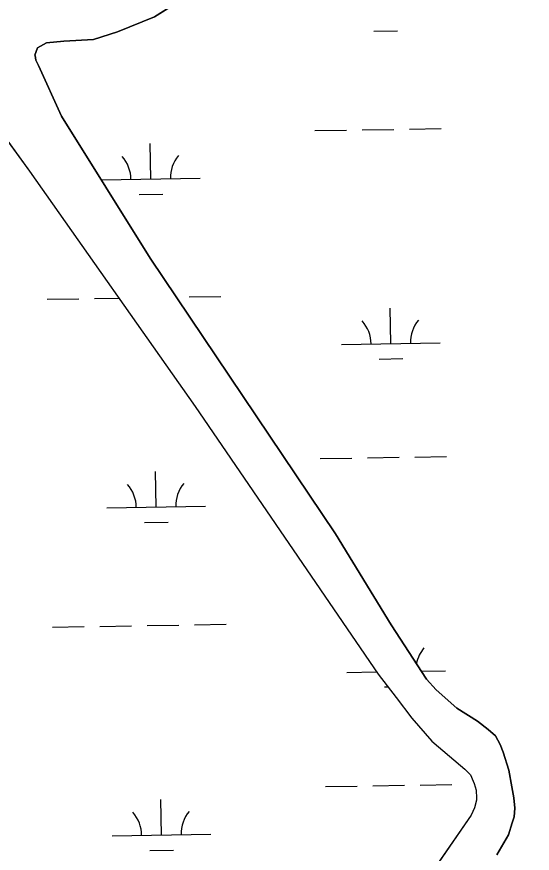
# Model space of a CAD drawing. Extents: x 3855477 to 3893699, y 299188 to 325115.
# Drawn here: x 3860076 to 3860598, y 320175 to 321023 of the extents above; entities that cross this region are included whole.
import ezdxf

# ---------------------------------------------------------------- set-up
doc = ezdxf.new("R2010")
doc.units = 0
for name, color, linetype in [('V-GRID-MAJR', 7, 'Continuous'), ('V-TOPO-SHOR', 7, 'Continuous'), ('V-WETL-SWMP', 7, 'Continuous')]:
    doc.layers.add(name, color=color, linetype=linetype)

msp = doc.modelspace()

# ---------------------------------------------------------------- linework, layer by layer
at = {"layer": 'V-GRID-MAJR'}
msp.add_spline([(3859493.37, 319766.96), (3864801.73, 319851.51), (3870110.07, 319936.83), (3875418.41, 320022.92), (3880726.72, 320109.79), (3886035.03, 320197.43), (3891343.33, 320285.84)], degree=3, dxfattribs=at)
at = {"layer": 'V-TOPO-SHOR'}
for points in [[(3860285.91, 321067.52), (3860215.58, 321022.91), (3860178.36, 321007.94), (3860153.73, 321000.23), (3860123.9, 320998.3), (3860106.11, 320996.83), (3860097.19, 320991.64), (3860094.53, 320984.33), (3860094.65, 320983.7)], [(3859994.56, 320994.14), (3860006.13, 320980.56), (3860089.21, 320866.6), (3860256.88, 320627.69), (3860442.16, 320356.25), (3860460.34, 320332.61), (3860476.44, 320311.6), (3860496.72, 320288.47), (3860514.42, 320273.21), (3860530.04, 320260.05), (3860535.77, 320254.26), (3860538.35, 320247.97), (3860539.38, 320245.35), (3860541.44, 320238.54), (3860541.92, 320230.69), (3860541.91, 320228.6), (3860539.77, 320220.76), (3860536.59, 320213.46), (3860495.47, 320154.04), (3860387.42, 320002.41), (3860350.52, 319949.25)], [(3860094.65, 320983.7), (3860095.55, 320979.1), (3860098.14, 320973.85), (3860121.4, 320922.46), (3860211.12, 320778.13), (3860398.97, 320498.83), (3860455.49, 320406.46), (3860491.29, 320351.34), (3860501.17, 320340.3), (3860521.99, 320321.88), (3860542.84, 320308.69), (3860553.78, 320300.26), (3860561.07, 320293.95), (3860565.73, 320285.03), (3860568.83, 320277.17), (3860574.48, 320258.83), (3860577.53, 320242.07), (3860579.56, 320231.08), (3860580.55, 320220.61), (3860579.98, 320211.72), (3860577.85, 320205.45), (3860574.13, 320193.44), (3860562.51, 320173.1)]]:
    msp.add_lwpolyline(points, dxfattribs=at)
at = {"layer": 'V-WETL-SWMP'}
for p, q in [((3860215.58, 321022.91), (3860285.91, 321067.52)), ((3860178.36, 321007.94), (3860215.58, 321022.91)), ((3860437.87, 321008.6), (3860461.87, 321008.99)), ((3860123.9, 320998.3), (3860153.73, 321000.23)), ((3860153.73, 321000.23), (3860178.36, 321007.94)), ((3860094.53, 320984.33), (3860097.19, 320991.64)), ((3860097.19, 320991.64), (3860106.11, 320996.82)), ((3860106.11, 320996.82), (3860123.9, 320998.3)), ((3860094.66, 320983.7), (3860094.53, 320984.33)), ((3860095.55, 320979.1), (3860094.66, 320983.7)), ((3860006.13, 320980.56), (3860089.21, 320866.6)), ((3860098.14, 320973.85), (3860095.55, 320979.1)), ((3860121.4, 320922.46), (3860098.14, 320973.85)), ((3860211.12, 320778.13), (3860121.4, 320922.46)), ((3860378.1, 320907.61), (3860410.09, 320908.13)), ((3860426.09, 320908.39), (3860458.09, 320908.91)), ((3860474.09, 320909.18), (3860506.08, 320909.7)), ((3860211.81, 320858.47), (3860211.23, 320894.46)), ((3860089.21, 320866.6), (3860256.88, 320627.69)), ((3860161.82, 320857.65), (3860261.81, 320859.28)), ((3860200.07, 320842.84), (3860224.06, 320843.23)), ((3860398.97, 320498.83), (3860211.12, 320778.13)), ((3860106.93, 320736.67), (3860138.93, 320737.19)), ((3860154.93, 320737.45), (3860179.56, 320737.85)), ((3860250.92, 320739.02), (3860282.92, 320739.54)), ((3860455.03, 320691.59), (3860454.45, 320727.59)), ((3860405.04, 320690.78), (3860505.03, 320692.41)), ((3860443.29, 320675.97), (3860467.28, 320676.36)), ((3860256.88, 320627.69), (3860442.16, 320356.25)), ((3860383.52, 320574.98), (3860415.51, 320575.5)), ((3860431.51, 320575.76), (3860463.51, 320576.28)), ((3860479.5, 320576.54), (3860511.5, 320577.07)), ((3860217.23, 320525.83), (3860216.64, 320561.83)), ((3860167.23, 320525.02), (3860267.22, 320526.65)), ((3860205.48, 320510.21), (3860229.48, 320510.6)), ((3860455.49, 320406.46), (3860398.97, 320498.83)), ((3860208.34, 320405.6), (3860240.34, 320406.12)), ((3860256.33, 320406.39), (3860288.33, 320406.91)), ((3860491.29, 320351.34), (3860455.49, 320406.46)), ((3860112.35, 320404.04), (3860144.35, 320404.56)), ((3860160.35, 320404.82), (3860192.34, 320405.34)), ((3860410.46, 320358.15), (3860440.53, 320358.64)), ((3860442.16, 320356.25), (3860460.34, 320332.61)), ((3860486.07, 320359.38), (3860510.45, 320359.78)), ((3860501.17, 320340.3), (3860491.29, 320351.34)), ((3860448.7, 320343.34), (3860452.05, 320343.39)), ((3860521.99, 320321.88), (3860501.17, 320340.3)), ((3860460.34, 320332.61), (3860476.44, 320311.6)), ((3860542.84, 320308.69), (3860521.99, 320321.88)), ((3860476.44, 320311.6), (3860496.72, 320288.47)), ((3860553.78, 320300.26), (3860542.84, 320308.69)), ((3860561.07, 320293.95), (3860553.78, 320300.26)), ((3860496.72, 320288.47), (3860514.42, 320273.21)), ((3860565.73, 320285.03), (3860561.07, 320293.95)), ((3860568.83, 320277.17), (3860565.73, 320285.03)), ((3860514.42, 320273.21), (3860530.04, 320260.05)), ((3860574.48, 320258.83), (3860568.83, 320277.17)), ((3860530.04, 320260.05), (3860535.77, 320254.26)), ((3860535.77, 320254.26), (3860538.35, 320247.97)), ((3860577.53, 320242.07), (3860574.48, 320258.83)), ((3860538.35, 320247.97), (3860539.38, 320245.35)), ((3860539.38, 320245.35), (3860541.44, 320238.54)), ((3860388.93, 320242.35), (3860420.93, 320242.87)), ((3860436.93, 320243.13), (3860468.92, 320243.65)), ((3860484.92, 320243.91), (3860516.91, 320244.43)), ((3860541.44, 320238.54), (3860541.92, 320230.69)), ((3860579.56, 320231.08), (3860577.53, 320242.07)), ((3860222.65, 320193.2), (3860222.06, 320229.2)), ((3860541.91, 320228.6), (3860539.77, 320220.76)), ((3860541.92, 320230.69), (3860541.91, 320228.6)), ((3860580.55, 320220.61), (3860579.56, 320231.08)), ((3860539.77, 320220.76), (3860536.59, 320213.46)), ((3860579.98, 320211.72), (3860580.55, 320220.61)), ((3860536.59, 320213.46), (3860495.47, 320154.04)), ((3860577.86, 320205.45), (3860579.98, 320211.72)), ((3860574.13, 320193.44), (3860577.86, 320205.45)), ((3860172.65, 320192.39), (3860272.64, 320194.02)), ((3860562.51, 320173.1), (3860574.13, 320193.44)), ((3860210.9, 320177.58), (3860234.9, 320177.97))]:
    msp.add_line(p, q, dxfattribs=at)
for centre, start, end in [((3860156.57, 320858.04), 0.16154, 41.7052), ((3860267.04, 320859.84), 140.16154, 181.7052), ((3860399.79, 320691.17), 0.16154, 41.7052), ((3860510.26, 320692.97), 140.16154, 181.7052), ((3860161.98, 320525.41), 0.16154, 41.7052), ((3860272.45, 320527.21), 140.16154, 181.7052), ((3860515.68, 320360.34), 140.16154, 169.01323), ((3860405.21, 320358.54), 0.16154, 0.3483), ((3860167.4, 320192.78), 0.16154, 41.7052), ((3860277.87, 320194.58), 140.16154, 181.7052)]:
    msp.add_arc(centre, 35.25, start, end, dxfattribs=at)

doc.saveas('drawing.dxf')
